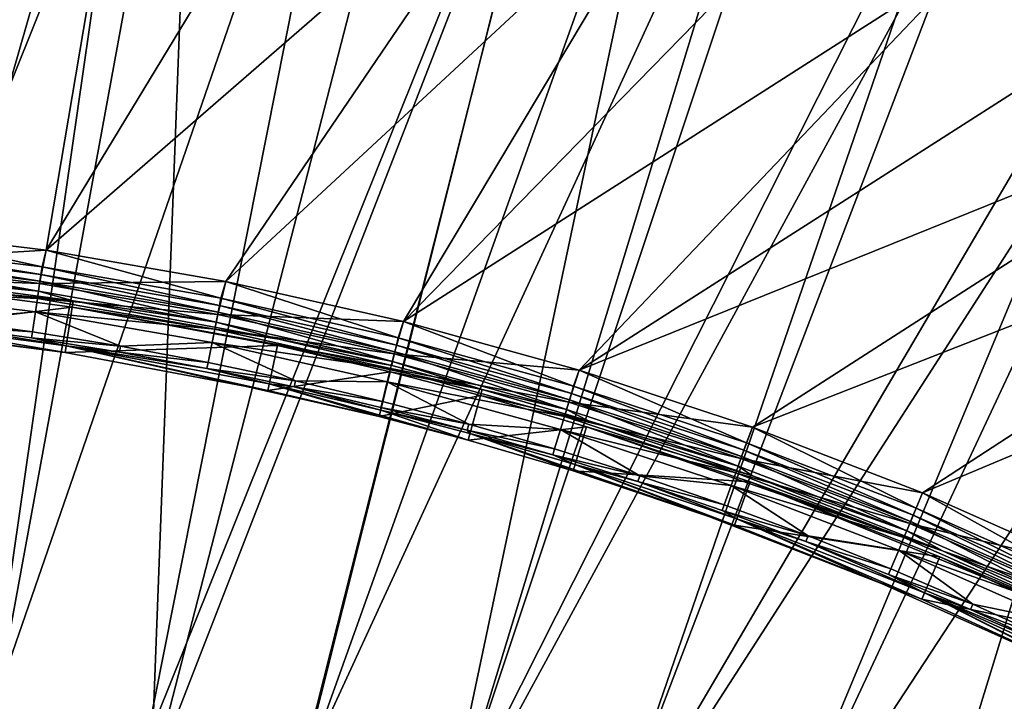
# Model space of a CAD drawing. Header units: metres. Extents: x -901 to 901, y -486 to 401.
# Tile 341 of 370: x 723 to 765, y 340 to 370. Entities that reach past the tile are written whole.
import ezdxf

# ---------------------------------------------------------------- set-up
doc = ezdxf.new("R2010")
doc.units = ezdxf.units.M

msp = doc.modelspace()

# ---------------------------------------------------------------- linework, layer by layer
at = {"layer": 'top'}
for points in [[(720.816956, 382.951569, -620), (727.468689, 382.095093, -620), (715.855591, 360.984344, -620)], [(727.468689, 382.095093, -618), (720.816956, 382.951569, -618), (715.855591, 360.984344, -618)], [(715.855591, 360.984344, -620), (727.468689, 382.095093, -620), (723.735596, 360.012451, -620)], [(723.735596, 360.012451, -618), (727.468689, 382.095093, -618), (715.855591, 360.984344, -618)], [(727.468689, 382.095093, -620), (736.215576, 380.588623, -620), (723.735596, 360.012451, -620)], [(723.735596, 360.012451, -618), (736.215576, 380.588623, -618), (727.468689, 382.095093, -618)], [(723.735596, 360.012451, -620), (736.215576, 380.588623, -620), (745.127625, 378.598724, -620)], [(745.127625, 378.598724, -618), (736.215576, 380.588623, -618), (723.735596, 360.012451, -618)], [(723.735596, 360.012451, -620), (745.127625, 378.598724, -620), (731.558472, 358.65506, -620)], [(731.558472, 358.65506, -618), (745.127625, 378.598724, -618), (723.735596, 360.012451, -618)], [(745.127625, 378.598724, -620), (751.276978, 376.950012, -620), (731.558472, 358.65506, -620)], [(751.276978, 376.950012, -618), (745.127625, 378.598724, -618), (731.558472, 358.65506, -618)], [(731.558472, 358.65506, -620), (751.276978, 376.950012, -620), (739.305298, 356.915436, -620)], [(739.305298, 356.915436, -618), (751.276978, 376.950012, -618), (731.558472, 358.65506, -618)], [(751.276978, 376.950012, -620), (757.136353, 375.162994, -620), (739.305298, 356.915436, -620)], [(739.305298, 356.915436, -618), (757.136353, 375.162994, -618), (751.276978, 376.950012, -618)], [(739.305298, 356.915436, -620), (757.136353, 375.162994, -620), (764.063416, 372.769196, -620)], [(764.063416, 372.769196, -618), (757.136353, 375.162994, -618), (739.305298, 356.915436, -618)], [(739.305298, 356.915436, -620), (764.063416, 372.769196, -620), (746.957397, 354.797821, -620)], [(746.957397, 354.797821, -618), (764.063416, 372.769196, -618), (739.305298, 356.915436, -618)], [(764.063416, 372.769196, -620), (770.889221, 370.100403, -620), (746.957397, 354.797821, -620)], [(746.957397, 354.797821, -618), (770.889221, 370.100403, -618), (764.063416, 372.769196, -618)], [(746.957397, 354.797821, -620), (770.889221, 370.100403, -620), (777.598694, 367.162872, -620)], [(777.598694, 367.162872, -618), (770.889221, 370.100403, -618), (746.957397, 354.797821, -618)], [(746.957397, 354.797821, -620), (777.598694, 367.162872, -620), (754.496399, 352.307281, -620)], [(754.496399, 352.307281, -618), (777.598694, 367.162872, -618), (746.957397, 354.797821, -618)], [(777.598694, 367.162872, -620), (784.185486, 363.959686, -620), (754.496399, 352.307281, -620)], [(784.185486, 363.959686, -618), (777.598694, 367.162872, -618), (754.496399, 352.307281, -618)], [(754.496399, 352.307281, -620), (784.185486, 363.959686, -620), (761.904114, 349.449799, -620)], [(761.904114, 349.449799, -618), (784.185486, 363.959686, -618), (754.496399, 352.307281, -618)], [(784.185486, 363.959686, -620), (789.588989, 361.082275, -620), (761.904114, 349.449799, -620)], [(789.588989, 361.082275, -618), (784.185486, 363.959686, -618), (761.904114, 349.449799, -618)], [(761.904114, 349.449799, -620), (789.588989, 361.082275, -620), (769.16272, 346.232269, -620)], [(769.16272, 346.232269, -618), (789.588989, 361.082275, -618), (761.904114, 349.449799, -618)], [(723.735596, 360.012451, -618), (715.855591, 360.984344, -618), (715.651123, 359.536285, -618.271973)], [(715.721863, 360.257629, -620.135986), (715.855591, 360.984344, -620), (723.55957, 359.28717, -620.135986)], [(715.855591, 360.984344, -620), (723.735596, 360.012451, -620), (723.55957, 359.28717, -620.135986)], [(715.689514, 359.927856, -620.301758), (715.721863, 360.257629, -620.135986), (723.511047, 358.959381, -620.301758)], [(715.721863, 360.257629, -620.135986), (723.55957, 359.28717, -620.135986), (723.511047, 358.959381, -620.301758)], [(723.453491, 358.57016, -618.271973), (723.735596, 360.012451, -618), (715.651123, 359.536285, -618.271973)], [(715.660767, 359.634369, -620.525452), (715.689514, 359.927856, -620.301758), (723.467957, 358.667664, -620.525452)], [(715.689514, 359.927856, -620.301758), (723.511047, 358.959381, -620.301758), (723.467957, 358.667664, -620.525452)], [(731.558472, 358.65506, -618), (723.735596, 360.012451, -618), (723.453491, 358.57016, -618.271973)], [(723.55957, 359.28717, -620.135986), (723.735596, 360.012451, -620), (731.352112, 357.934814, -620.135986)], [(723.735596, 360.012451, -620), (731.558472, 358.65506, -620), (731.352112, 357.934814, -620.135986)], [(715.651123, 359.536285, -618.271973), (715.586426, 358.876709, -618.603455), (723.453491, 358.57016, -618.271973)], [(715.617554, 359.19397, -621.115417), (715.660767, 359.634369, -620.525452), (723.403198, 358.229919, -621.115417)], [(715.660767, 359.634369, -620.525452), (723.467957, 358.667664, -620.525452), (723.403198, 358.229919, -621.115417)], [(717.134949, 358.570068, -625), (709.351929, 359.218781, -625), (724.92041, 357.81543, -621.825684)], [(724.92041, 357.81543, -621.825684), (709.351929, 359.218781, -625), (717.164856, 358.846191, -621.825684)], [(723.403198, 358.229919, -621.115417), (717.164856, 358.846191, -621.825684), (715.617554, 359.19397, -621.115417)], [(723.467957, 358.667664, -620.525452), (723.511047, 358.959381, -620.301758), (731.230164, 357.320587, -620.525452)], [(723.511047, 358.959381, -620.301758), (723.55957, 359.28717, -620.135986), (731.287598, 357.609833, -620.301758)], [(723.511047, 358.959381, -620.301758), (731.287598, 357.609833, -620.301758), (731.230164, 357.320587, -620.525452)], [(723.55957, 359.28717, -620.135986), (731.352112, 357.934814, -620.135986), (731.287598, 357.609833, -620.301758)], [(723.356567, 357.914612, -618.603455), (715.586426, 358.876709, -618.603455), (715.528809, 358.289734, -619.050903)], [(715.586426, 358.876709, -618.603455), (723.356567, 357.914612, -618.603455), (723.453491, 358.57016, -618.271973)], [(717.134949, 358.570068, -625), (724.876892, 357.541168, -625), (716.918945, 356.574097, -625)], [(724.876892, 357.541168, -625), (717.134949, 358.570068, -625), (724.92041, 357.81543, -621.825684)], [(724.92041, 357.81543, -621.825684), (717.164856, 358.846191, -621.825684), (723.403198, 358.229919, -621.115417)], [(723.453491, 358.57016, -618.271973), (723.356567, 357.914612, -618.603455), (731.210938, 357.223938, -618.271973)], [(723.403198, 358.229919, -621.115417), (723.467957, 358.667664, -620.525452), (731.143982, 356.886566, -621.115417)], [(731.210938, 357.223938, -618.271973), (731.558472, 358.65506, -618), (723.453491, 358.57016, -618.271973)], [(723.467957, 358.667664, -620.525452), (731.230164, 357.320587, -620.525452), (731.143982, 356.886566, -621.115417)], [(731.210938, 357.223938, -618.271973), (739.305298, 356.915436, -618), (731.558472, 358.65506, -618)], [(731.352112, 357.934814, -620.135986), (731.558472, 358.65506, -620), (739.077271, 356.204285, -620.135986)], [(731.558472, 358.65506, -620), (739.305298, 356.915436, -620), (739.077271, 356.204285, -620.135986)], [(723.270264, 357.331177, -619.050903), (723.356567, 357.914612, -618.603455), (715.528809, 358.289734, -619.050903)], [(723.270264, 357.331177, -619.050903), (715.528809, 358.289734, -619.050903), (719.295776, 356.979401, -620.230835)], [(731.143982, 356.886566, -621.115417), (724.92041, 357.81543, -621.825684), (723.403198, 358.229919, -621.115417)], [(731.081909, 356.573914, -618.603455), (723.356567, 357.914612, -618.603455), (723.270264, 357.331177, -619.050903)], [(723.356567, 357.914612, -618.603455), (731.081909, 356.573914, -618.603455), (731.210938, 357.223938, -618.271973)], [(724.876892, 357.541168, -625), (724.92041, 357.81543, -621.825684), (733.876648, 356.138123, -621.825684)], [(733.876648, 356.138123, -621.825684), (724.92041, 357.81543, -621.825684), (731.143982, 356.886566, -621.115417)], [(731.287598, 357.609833, -620.301758), (731.352112, 357.934814, -620.135986), (738.996887, 355.882874, -620.301758)], [(731.352112, 357.934814, -620.135986), (739.077271, 356.204285, -620.135986), (738.996887, 355.882874, -620.301758)], [(716.918945, 356.574097, -625), (724.562439, 355.558289, -625), (709.251953, 357.507019, -621.651367)], [(709.251953, 357.507019, -621.651367), (724.562439, 355.558289, -625), (716.9505, 356.865356, -621.651367)], [(724.876892, 357.541168, -625), (724.562439, 355.558289, -625), (716.918945, 356.574097, -625)], [(719.295776, 356.979401, -620.230835), (723.140747, 356.455688, -620.230835), (723.270264, 357.331177, -619.050903)], [(723.140747, 356.455688, -620.230835), (726.97467, 355.838196, -620.230835), (723.270264, 357.331177, -619.050903)], [(723.270264, 357.331177, -619.050903), (726.97467, 355.838196, -620.230835), (730.967102, 355.995453, -619.050903)], [(730.967102, 355.995453, -619.050903), (731.081909, 356.573914, -618.603455), (723.270264, 357.331177, -619.050903)], [(724.876892, 357.541168, -625), (733.817688, 355.86673, -625), (724.562439, 355.558289, -625)], [(733.817688, 355.86673, -625), (724.876892, 357.541168, -625), (738.79425, 354.989502, -621.825684)], [(738.79425, 354.989502, -621.825684), (724.876892, 357.541168, -625), (733.876648, 356.138123, -621.825684)], [(731.081909, 356.573914, -618.603455), (738.901367, 355.50119, -618.271973), (731.210938, 357.223938, -618.271973)], [(731.143982, 356.886566, -621.115417), (731.230164, 357.320587, -620.525452), (738.817932, 355.167511, -621.115417)], [(738.901367, 355.50119, -618.271973), (739.305298, 356.915436, -618), (731.210938, 357.223938, -618.271973)], [(731.230164, 357.320587, -620.525452), (731.287598, 357.609833, -620.301758), (738.925293, 355.596802, -620.525452)], [(731.230164, 357.320587, -620.525452), (738.925293, 355.596802, -620.525452), (738.817932, 355.167511, -621.115417)], [(731.287598, 357.609833, -620.301758), (738.996887, 355.882874, -620.301758), (738.925293, 355.596802, -620.525452)], [(724.562439, 355.558289, -625), (724.608337, 355.847656, -621.651367), (716.9505, 356.865356, -621.651367)], [(716.9505, 356.865356, -621.651367), (724.608337, 355.847656, -621.651367), (719.263489, 356.716766, -620.924011)], [(719.263489, 356.716766, -620.924011), (723.140747, 356.455688, -620.230835), (719.295776, 356.979401, -620.230835)], [(738.817932, 355.167511, -621.115417), (733.876648, 356.138123, -621.825684), (731.143982, 356.886566, -621.115417)], [(746.957397, 354.797821, -618), (739.305298, 356.915436, -618), (738.901367, 355.50119, -618.271973)], [(739.077271, 356.204285, -620.135986), (739.305298, 356.915436, -620), (746.712952, 354.099243, -620.135986)], [(739.305298, 356.915436, -620), (746.957397, 354.797821, -620), (746.712952, 354.099243, -620.135986)], [(724.608337, 355.847656, -621.651367), (723.102051, 356.193939, -620.924011), (719.263489, 356.716766, -620.924011)], [(719.263489, 356.716766, -620.924011), (723.102051, 356.193939, -620.924011), (723.140747, 356.455688, -620.230835)], [(723.102051, 356.193939, -620.924011), (726.97467, 355.838196, -620.230835), (723.140747, 356.455688, -620.230835)], [(730.967102, 355.995453, -619.050903), (738.74054, 354.858307, -618.603455), (731.081909, 356.573914, -618.603455)], [(738.74054, 354.858307, -618.603455), (738.901367, 355.50119, -618.271973), (731.081909, 356.573914, -618.603455)], [(724.608337, 355.847656, -621.651367), (726.929565, 355.577484, -620.924011), (723.102051, 356.193939, -620.924011)], [(726.929565, 355.577484, -620.924011), (726.97467, 355.838196, -620.230835), (723.102051, 356.193939, -620.924011)], [(726.97467, 355.838196, -620.230835), (730.7948, 355.12738, -620.230835), (730.967102, 355.995453, -619.050903)], [(730.967102, 355.995453, -619.050903), (730.7948, 355.12738, -620.230835), (734.598328, 354.3237, -620.230835)], [(734.598328, 354.3237, -620.230835), (738.597412, 354.286163, -619.050903), (730.967102, 355.995453, -619.050903)], [(738.597412, 354.286163, -619.050903), (738.74054, 354.858307, -618.603455), (730.967102, 355.995453, -619.050903)], [(738.817932, 355.167511, -621.115417), (738.79425, 354.989502, -621.825684), (733.876648, 356.138123, -621.825684)], [(738.996887, 355.882874, -620.301758), (739.077271, 356.204285, -620.135986), (746.616821, 353.782135, -620.301758)], [(739.077271, 356.204285, -620.135986), (746.712952, 354.099243, -620.135986), (746.616821, 353.782135, -620.301758)], [(733.817688, 355.86673, -625), (733.391418, 353.904877, -625), (724.562439, 355.558289, -625)], [(724.562439, 355.558289, -625), (733.391418, 353.904877, -625), (724.608337, 355.847656, -621.651367)], [(733.391418, 353.904877, -625), (738.239136, 352.772614, -625), (724.608337, 355.847656, -621.651367)], [(724.608337, 355.847656, -621.651367), (738.239136, 352.772614, -625), (733.453613, 354.191162, -621.651367)], [(733.453613, 354.191162, -621.651367), (730.743225, 354.867859, -620.924011), (724.608337, 355.847656, -621.651367)], [(730.743225, 354.867859, -620.924011), (726.929565, 355.577484, -620.924011), (724.608337, 355.847656, -621.651367)], [(730.7948, 355.12738, -620.230835), (726.97467, 355.838196, -620.230835), (726.929565, 355.577484, -620.924011)], [(730.743225, 354.867859, -620.924011), (730.7948, 355.12738, -620.230835), (726.929565, 355.577484, -620.924011)], [(733.817688, 355.86673, -625), (738.726807, 354.720093, -625), (733.391418, 353.904877, -625)], [(738.726807, 354.720093, -625), (733.817688, 355.86673, -625), (742.731445, 353.950531, -621.825684)], [(742.731445, 353.950531, -621.825684), (733.817688, 355.86673, -625), (738.79425, 354.989502, -621.825684)], [(746.502686, 353.405579, -618.271973), (738.901367, 355.50119, -618.271973), (738.74054, 354.858307, -618.603455)], [(738.817932, 355.167511, -621.115417), (738.925293, 355.596802, -620.525452), (746.402893, 353.076416, -621.115417)], [(746.957397, 354.797821, -618), (738.901367, 355.50119, -618.271973), (746.502686, 353.405579, -618.271973)], [(738.925293, 355.596802, -620.525452), (738.996887, 355.882874, -620.301758), (746.53125, 353.499908, -620.525452)], [(738.925293, 355.596802, -620.525452), (746.53125, 353.499908, -620.525452), (746.402893, 353.076416, -621.115417)], [(738.996887, 355.882874, -620.301758), (746.616821, 353.782135, -620.301758), (746.53125, 353.499908, -620.525452)], [(730.7948, 355.12738, -620.230835), (730.743225, 354.867859, -620.924011), (734.598328, 354.3237, -620.230835)], [(742.731445, 353.950531, -621.825684), (738.79425, 354.989502, -621.825684), (738.817932, 355.167511, -621.115417)], [(746.402893, 353.076416, -621.115417), (742.731445, 353.950531, -621.825684), (738.817932, 355.167511, -621.115417)], [(734.598328, 354.3237, -620.230835), (730.743225, 354.867859, -620.924011), (734.540466, 354.065521, -620.924011)], [(730.743225, 354.867859, -620.924011), (733.453613, 354.191162, -621.651367), (734.540466, 354.065521, -620.924011)], [(738.726807, 354.720093, -625), (738.239136, 352.772614, -625), (733.391418, 353.904877, -625)], [(738.726807, 354.720093, -625), (742.657227, 353.682922, -625), (738.239136, 352.772614, -625)], [(746.310425, 352.771362, -618.603455), (738.74054, 354.858307, -618.603455), (738.597412, 354.286163, -619.050903)], [(742.657227, 353.682922, -625), (738.726807, 354.720093, -625), (742.731445, 353.950531, -621.825684)], [(746.502686, 353.405579, -618.271973), (738.74054, 354.858307, -618.603455), (746.310425, 352.771362, -618.603455)], [(754.496399, 352.307281, -618), (746.957397, 354.797821, -618), (746.502686, 353.405579, -618.271973)], [(746.712952, 354.099243, -620.135986), (746.957397, 354.797821, -620), (754.236816, 351.62326, -620.135986)], [(746.957397, 354.797821, -620), (754.496399, 352.307281, -620), (754.236816, 351.62326, -620.135986)], [(734.540466, 354.065521, -620.924011), (738.382629, 353.427612, -620.230835), (734.598328, 354.3237, -620.230835)], [(738.382629, 353.427612, -620.230835), (738.597412, 354.286163, -619.050903), (734.598328, 354.3237, -620.230835)], [(738.597412, 354.286163, -619.050903), (738.382629, 353.427612, -620.230835), (742.144958, 352.439545, -620.230835)], [(746.310425, 352.771362, -618.603455), (738.597412, 354.286163, -619.050903), (746.139282, 352.20694, -619.050903)], [(746.139282, 352.20694, -619.050903), (738.597412, 354.286163, -619.050903), (742.144958, 352.439545, -620.230835)], [(738.239136, 352.772614, -625), (742.120361, 351.748383, -625), (733.453613, 354.191162, -621.651367)], [(733.453613, 354.191162, -621.651367), (742.120361, 351.748383, -625), (738.310303, 353.056793, -621.651367)], [(734.540466, 354.065521, -620.924011), (733.453613, 354.191162, -621.651367), (738.310303, 353.056793, -621.651367)], [(738.310303, 353.056793, -621.651367), (738.31842, 353.170929, -620.924011), (734.540466, 354.065521, -620.924011)], [(738.31842, 353.170929, -620.924011), (738.382629, 353.427612, -620.230835), (734.540466, 354.065521, -620.924011)], [(742.657227, 353.682922, -625), (742.731445, 353.950531, -621.825684), (747.362183, 352.589539, -621.825684)], [(747.362183, 352.589539, -621.825684), (742.731445, 353.950531, -621.825684), (746.402893, 353.076416, -621.115417)], [(746.53125, 353.499908, -620.525452), (746.616821, 353.782135, -620.301758), (754.025879, 351.0336, -620.525452)], [(746.616821, 353.782135, -620.301758), (746.712952, 354.099243, -620.135986), (754.125183, 351.311249, -620.301758)], [(746.616821, 353.782135, -620.301758), (754.125183, 351.311249, -620.301758), (754.025879, 351.0336, -620.525452)], [(746.712952, 354.099243, -620.135986), (754.236816, 351.62326, -620.135986), (754.125183, 351.311249, -620.301758)], [(742.657227, 353.682922, -625), (742.120361, 351.748383, -625), (738.239136, 352.772614, -625)], [(742.144958, 352.439545, -620.230835), (738.382629, 353.427612, -620.230835), (738.31842, 353.170929, -620.924011)], [(742.657227, 353.682922, -625), (747.279907, 352.32428, -625), (742.120361, 351.748383, -625)], [(747.279907, 352.32428, -625), (742.657227, 353.682922, -625), (754.502686, 350.187225, -621.825684)], [(754.502686, 350.187225, -621.825684), (742.657227, 353.682922, -625), (747.362183, 352.589539, -621.825684)], [(753.992676, 350.940765, -618.271973), (746.502686, 353.405579, -618.271973), (746.310425, 352.771362, -618.603455)], [(746.402893, 353.076416, -621.115417), (746.53125, 353.499908, -620.525452), (753.876831, 350.616913, -621.115417)], [(754.496399, 352.307281, -618), (746.502686, 353.405579, -618.271973), (753.992676, 350.940765, -618.271973)], [(746.53125, 353.499908, -620.525452), (754.025879, 351.0336, -620.525452), (753.876831, 350.616913, -621.115417)], [(742.074463, 352.184509, -620.924011), (738.31842, 353.170929, -620.924011), (738.310303, 353.056793, -621.651367)], [(742.120361, 351.748383, -625), (742.198669, 352.03067, -621.651367), (738.310303, 353.056793, -621.651367)], [(742.198669, 352.03067, -621.651367), (742.074463, 352.184509, -620.924011), (738.310303, 353.056793, -621.651367)], [(738.31842, 353.170929, -620.924011), (742.074463, 352.184509, -620.924011), (742.144958, 352.439545, -620.230835)], [(753.876831, 350.616913, -621.115417), (747.362183, 352.589539, -621.825684), (746.402893, 353.076416, -621.115417)], [(753.76947, 350.316742, -618.603455), (746.310425, 352.771362, -618.603455), (746.139282, 352.20694, -619.050903)], [(753.992676, 350.940765, -618.271973), (746.310425, 352.771362, -618.603455), (753.76947, 350.316742, -618.603455)], [(754.502686, 350.187225, -621.825684), (747.362183, 352.589539, -621.825684), (753.876831, 350.616913, -621.115417)], [(742.074463, 352.184509, -620.924011), (745.882568, 351.359955, -620.230835), (742.144958, 352.439545, -620.230835)], [(745.805786, 351.10675, -620.924011), (742.074463, 352.184509, -620.924011), (742.198669, 352.03067, -621.651367)], [(745.882568, 351.359955, -620.230835), (742.074463, 352.184509, -620.924011), (745.805786, 351.10675, -620.924011)], [(747.279907, 352.32428, -625), (746.685242, 350.406738, -625), (742.120361, 351.748383, -625)], [(742.144958, 352.439545, -620.230835), (745.882568, 351.359955, -620.230835), (746.139282, 352.20694, -619.050903)], [(746.139282, 352.20694, -619.050903), (745.882568, 351.359955, -620.230835), (749.592712, 350.189301, -620.230835)], [(753.76947, 350.316742, -618.603455), (746.139282, 352.20694, -619.050903), (753.570801, 349.761414, -619.050903)], [(753.570801, 349.761414, -619.050903), (746.139282, 352.20694, -619.050903), (749.592712, 350.189301, -620.230835)], [(747.279907, 352.32428, -625), (754.408081, 349.926117, -625), (746.685242, 350.406738, -625)], [(754.408081, 349.926117, -625), (747.279907, 352.32428, -625), (762.772827, 346.922821, -621.825684)], [(762.772827, 346.922821, -621.825684), (747.279907, 352.32428, -625), (754.502686, 350.187225, -621.825684)], [(761.904114, 349.449799, -618), (754.496399, 352.307281, -618), (753.992676, 350.940765, -618.271973)], [(754.236816, 351.62326, -620.135986), (754.496399, 352.307281, -620), (761.626709, 348.78009, -620.135986)], [(754.496399, 352.307281, -620), (761.904114, 349.449799, -620), (761.626709, 348.78009, -620.135986)], [(742.120361, 351.748383, -625), (746.685242, 350.406738, -625), (742.198669, 352.03067, -621.651367)], [(746.685242, 350.406738, -625), (753.724182, 348.038544, -625), (742.198669, 352.03067, -621.651367)], [(742.198669, 352.03067, -621.651367), (753.724182, 348.038544, -625), (746.772034, 350.686554, -621.651367)], [(746.772034, 350.686554, -621.651367), (745.805786, 351.10675, -620.924011), (742.198669, 352.03067, -621.651367)], [(749.592712, 350.189301, -620.230835), (745.882568, 351.359955, -620.230835), (745.805786, 351.10675, -620.924011)], [(754.025879, 351.0336, -620.525452), (754.125183, 351.311249, -620.301758), (761.387085, 348.201477, -620.525452)], [(754.125183, 351.311249, -620.301758), (754.236816, 351.62326, -620.135986), (761.499939, 348.473938, -620.301758)], [(754.125183, 351.311249, -620.301758), (761.499939, 348.473938, -620.301758), (761.387085, 348.201477, -620.525452)], [(754.236816, 351.62326, -620.135986), (761.626709, 348.78009, -620.135986), (761.499939, 348.473938, -620.301758)], [(749.509766, 349.938049, -620.924011), (745.805786, 351.10675, -620.924011), (746.772034, 350.686554, -621.651367)], [(745.805786, 351.10675, -620.924011), (749.509766, 349.938049, -620.924011), (749.592712, 350.189301, -620.230835)], [(761.349365, 348.110382, -618.271973), (753.992676, 350.940765, -618.271973), (753.76947, 350.316742, -618.603455)], [(753.876831, 350.616913, -621.115417), (754.025879, 351.0336, -620.525452), (761.217712, 347.792603, -621.115417)], [(761.904114, 349.449799, -618), (753.992676, 350.940765, -618.271973), (761.349365, 348.110382, -618.271973)], [(754.025879, 351.0336, -620.525452), (761.387085, 348.201477, -620.525452), (761.217712, 347.792603, -621.115417)], [(754.408081, 349.926117, -625), (753.724182, 348.038544, -625), (746.685242, 350.406738, -625)], [(753.724182, 348.038544, -625), (761.875, 344.821198, -625), (746.772034, 350.686554, -621.651367)], [(746.772034, 350.686554, -621.651367), (761.875, 344.821198, -625), (753.823975, 348.313995, -621.651367)], [(753.823975, 348.313995, -621.651367), (749.509766, 349.938049, -620.924011), (746.772034, 350.686554, -621.651367)], [(761.217712, 347.792603, -621.115417), (754.502686, 350.187225, -621.825684), (753.876831, 350.616913, -621.115417)], [(749.509766, 349.938049, -620.924011), (753.272705, 348.928009, -620.230835), (749.592712, 350.189301, -620.230835)], [(753.183594, 348.678864, -620.924011), (749.509766, 349.938049, -620.924011), (753.823975, 348.313995, -621.651367)], [(753.272705, 348.928009, -620.230835), (749.509766, 349.938049, -620.924011), (753.183594, 348.678864, -620.924011)], [(749.592712, 350.189301, -620.230835), (753.272705, 348.928009, -620.230835), (753.570801, 349.761414, -619.050903)], [(761.095703, 347.498077, -618.603455), (753.76947, 350.316742, -618.603455), (753.570801, 349.761414, -619.050903)], [(754.408081, 349.926117, -625), (762.663696, 346.667419, -625), (753.724182, 348.038544, -625)], [(761.349365, 348.110382, -618.271973), (753.76947, 350.316742, -618.603455), (761.095703, 347.498077, -618.603455)], [(762.663696, 346.667419, -625), (754.408081, 349.926117, -625), (770.848572, 343.20343, -621.825684)], [(770.848572, 343.20343, -621.825684), (754.408081, 349.926117, -625), (762.772827, 346.922821, -621.825684)], [(762.772827, 346.922821, -621.825684), (754.502686, 350.187225, -621.825684), (761.217712, 347.792603, -621.115417)], [(753.570801, 349.761414, -619.050903), (753.272705, 348.928009, -620.230835), (756.9198, 347.576569, -620.230835)], [(761.095703, 347.498077, -618.603455), (753.570801, 349.761414, -619.050903), (760.869995, 346.953125, -619.050903)], [(760.869995, 346.953125, -619.050903), (753.570801, 349.761414, -619.050903), (756.9198, 347.576569, -620.230835)], [(769.16272, 346.232269, -618), (761.904114, 349.449799, -618), (761.349365, 348.110382, -618.271973)], [(761.626709, 348.78009, -620.135986), (761.904114, 349.449799, -620), (768.861694, 345.574554, -620.135986)], [(761.904114, 349.449799, -620), (769.16272, 346.232269, -620), (768.861694, 345.574554, -620.135986)], [(756.9198, 347.576569, -620.230835), (753.272705, 348.928009, -620.230835), (753.183594, 348.678864, -620.924011)], [(756.9198, 347.576569, -620.230835), (753.183594, 348.678864, -620.924011), (756.824585, 347.329681, -620.924011)], [(756.824585, 347.329681, -620.924011), (753.183594, 348.678864, -620.924011), (753.823975, 348.313995, -621.651367)], [(761.499939, 348.473938, -620.301758), (761.626709, 348.78009, -620.135986), (768.719971, 345.274994, -620.301758)], [(761.626709, 348.78009, -620.135986), (768.861694, 345.574554, -620.135986), (768.719971, 345.274994, -620.301758)], [(761.875, 344.821198, -625), (769.83429, 341.155457, -625), (753.823975, 348.313995, -621.651367)], [(753.823975, 348.313995, -621.651367), (769.83429, 341.155457, -625), (761.990112, 345.090607, -621.651367)], [(753.823975, 348.313995, -621.651367), (761.990112, 345.090607, -621.651367), (756.824585, 347.329681, -620.924011)], [(761.217712, 347.792603, -621.115417), (761.387085, 348.201477, -620.525452), (768.404602, 344.608337, -621.115417)], [(761.387085, 348.201477, -620.525452), (761.499939, 348.473938, -620.301758), (768.593872, 345.008392, -620.525452)], [(761.387085, 348.201477, -620.525452), (768.593872, 345.008392, -620.525452), (768.404602, 344.608337, -621.115417)], [(761.499939, 348.473938, -620.301758), (768.719971, 345.274994, -620.301758), (768.593872, 345.008392, -620.525452)], [(762.663696, 346.667419, -625), (761.875, 344.821198, -625), (753.724182, 348.038544, -625)], [(768.551697, 344.919281, -618.271973), (761.349365, 348.110382, -618.271973), (761.095703, 347.498077, -618.603455)], [(768.404602, 344.608337, -621.115417), (762.772827, 346.922821, -621.825684), (761.217712, 347.792603, -621.115417)], [(769.16272, 346.232269, -618), (761.349365, 348.110382, -618.271973), (768.551697, 344.919281, -618.271973)], [(760.53125, 346.135376, -620.230835), (756.9198, 347.576569, -620.230835), (756.824585, 347.329681, -620.924011)], [(760.869995, 346.953125, -619.050903), (756.9198, 347.576569, -620.230835), (760.53125, 346.135376, -620.230835)], [(768.268311, 344.32016, -618.603455), (761.095703, 347.498077, -618.603455), (760.869995, 346.953125, -619.050903)], [(768.551697, 344.919281, -618.271973), (761.095703, 347.498077, -618.603455), (768.268311, 344.32016, -618.603455)], [(761.990112, 345.090607, -621.651367), (760.429993, 345.8909, -620.924011), (756.824585, 347.329681, -620.924011)], [(756.824585, 347.329681, -620.924011), (760.429993, 345.8909, -620.924011), (760.53125, 346.135376, -620.230835)], [(764.104553, 344.605072, -620.230835), (760.869995, 346.953125, -619.050903), (760.53125, 346.135376, -620.230835)], [(768.016113, 343.786957, -619.050903), (760.869995, 346.953125, -619.050903), (764.104553, 344.605072, -620.230835)], [(768.268311, 344.32016, -618.603455), (760.869995, 346.953125, -619.050903), (768.016113, 343.786957, -619.050903)], [(770.848572, 343.20343, -621.825684), (762.772827, 346.922821, -621.825684), (768.404602, 344.608337, -621.115417)], [(762.663696, 346.667419, -625), (770.725281, 342.954559, -625), (761.875, 344.821198, -625)], [(770.725281, 342.954559, -625), (762.663696, 346.667419, -625), (776.304443, 340.372284, -621.825684)], [(776.304443, 340.372284, -621.825684), (762.663696, 346.667419, -625), (770.848572, 343.20343, -621.825684)], [(760.429993, 345.8909, -620.924011), (764.104553, 344.605072, -620.230835), (760.53125, 346.135376, -620.230835)], [(761.990112, 345.090607, -621.651367), (763.997253, 344.363159, -620.924011), (760.429993, 345.8909, -620.924011)], [(763.997253, 344.363159, -620.924011), (764.104553, 344.605072, -620.230835), (760.429993, 345.8909, -620.924011)], [(770.725281, 342.954559, -625), (769.83429, 341.155457, -625), (761.875, 344.821198, -625)], [(769.83429, 341.155457, -625), (775.212646, 338.364563, -625), (761.990112, 345.090607, -621.651367)], [(761.990112, 345.090607, -621.651367), (775.212646, 338.364563, -625), (769.964294, 341.417999, -621.651367)], [(769.964294, 341.417999, -621.651367), (767.524414, 342.74762, -620.924011), (761.990112, 345.090607, -621.651367)], [(767.524414, 342.74762, -620.924011), (763.997253, 344.363159, -620.924011), (761.990112, 345.090607, -621.651367)], [(767.637573, 342.986816, -620.230835), (764.104553, 344.605072, -620.230835), (763.997253, 344.363159, -620.924011)], [(767.524414, 342.74762, -620.924011), (767.637573, 342.986816, -620.230835), (763.997253, 344.363159, -620.924011)], [(767.637573, 342.986816, -620.230835), (768.016113, 343.786957, -619.050903), (764.104553, 344.605072, -620.230835)]]:
    msp.add_3dface(points, dxfattribs=at)
at = {"layer": 'top0'}
for points in [[(728.416321, 389.088013, -3.399924), (714.468994, 340.558014, -32.198345), (721.528137, 389.972351, -3.399924)], [(721.292175, 339.675354, -32.22316), (714.468994, 340.558014, -32.198345), (728.416321, 389.088013, -3.399924)], [(737.797119, 387.468781, -3.399924), (721.292175, 339.675354, -32.22316), (728.416321, 389.088013, -3.399924)], [(730.213135, 387.293213, -0.803848), (721.030396, 388.514221, -0.803848), (710.974182, 339.373688, -29.587475)], [(710.974182, 339.373688, -29.587475), (721.18103, 338.163605, -29.625343), (730.213135, 387.293213, -0.803848)], [(721.18103, 338.163605, -29.625343), (728.303345, 336.857208, -29.650164), (730.213135, 387.293213, -0.803848)], [(728.064331, 338.461823, -32.246628), (721.292175, 339.675354, -32.22316), (737.797119, 387.468781, -3.399924)], [(746.937378, 385.419708, -3.399924), (728.064331, 338.461823, -32.246628), (737.797119, 387.468781, -3.399924)], [(730.213135, 387.293213, -0.803848), (728.303345, 336.857208, -29.650164), (740.790527, 385.311462, -0.803848)], [(734.76947, 336.920441, -32.268772), (728.064331, 338.461823, -32.246628), (746.937378, 385.419708, -3.399924)], [(728.303345, 336.857208, -29.650164), (746.598083, 383.954773, -0.803848), (740.790527, 385.311462, -0.803848)], [(755.964355, 382.92392, -3.399924), (734.76947, 336.920441, -32.268772), (746.937378, 385.419708, -3.399924)], [(728.303345, 336.857208, -29.650164), (734.339966, 335.44632, -29.670233), (746.598083, 383.954773, -0.803848)], [(734.339966, 335.44632, -29.670233), (751.247925, 382.727722, -0.803848), (746.598083, 383.954773, -0.803848)], [(734.339966, 335.44632, -29.670233), (740.871094, 333.599945, -29.690994), (751.247925, 382.727722, -0.803848)], [(741.391602, 335.054474, -32.289608), (734.76947, 336.920441, -32.268772), (755.964355, 382.92392, -3.399924)], [(740.871094, 333.599945, -29.690994), (756.717102, 381.120422, -0.803848), (751.247925, 382.727722, -0.803848)], [(764.190063, 380.22464, -3.399924), (741.391602, 335.054474, -32.289608), (755.964355, 382.92392, -3.399924)], [(756.717102, 381.120422, -0.803848), (740.871094, 333.599945, -29.690994), (765.150696, 378.2836, -0.803848)], [(747.914978, 332.868317, -32.309166), (741.391602, 335.054474, -32.289608), (764.190063, 380.22464, -3.399924)], [(773.58844, 376.619751, -3.399924), (747.914978, 332.868317, -32.309166), (764.190063, 380.22464, -3.399924)], [(740.871094, 333.599945, -29.690994), (747.252197, 331.464813, -29.710361), (765.150696, 378.2836, -0.803848)], [(765.150696, 378.2836, -0.803848), (747.252197, 331.464813, -29.710361), (774.93988, 374.420105, -0.803848)], [(754.324158, 330.367065, -32.327477), (747.914978, 332.868317, -32.309166), (773.58844, 376.619751, -3.399924)], [(782.140686, 372.828522, -3.399924), (754.324158, 330.367065, -32.327477), (773.58844, 376.619751, -3.399924)], [(747.252197, 331.464813, -29.710361), (753.64325, 328.983063, -29.72888), (774.93988, 374.420105, -0.803848)], [(774.93988, 374.420105, -0.803848), (753.64325, 328.983063, -29.72888), (760.099243, 326.105774, -29.746714)], [(774.93988, 374.420105, -0.803848), (760.099243, 326.105774, -29.746714), (784.498657, 370.017365, -0.803848)], [(760.60376, 327.556427, -32.34457), (754.324158, 330.367065, -32.327477), (782.140686, 372.828522, -3.399924)], [(782.918945, 372.458221, -3.399924), (760.60376, 327.556427, -32.34457), (782.140686, 372.828522, -3.399924)], [(760.60376, 327.556427, -32.34457), (782.918945, 372.458221, -3.399924), (790.492249, 368.623932, -3.399924)], [(760.099243, 326.105774, -29.746714), (765.935669, 323.15976, -29.762093), (784.498657, 370.017365, -0.803848)], [(766.738953, 324.443146, -32.360474), (760.60376, 327.556427, -32.34457), (790.492249, 368.623932, -3.399924)]]:
    msp.add_3dface(points, dxfattribs=at)

doc.saveas('drawing.dxf')
